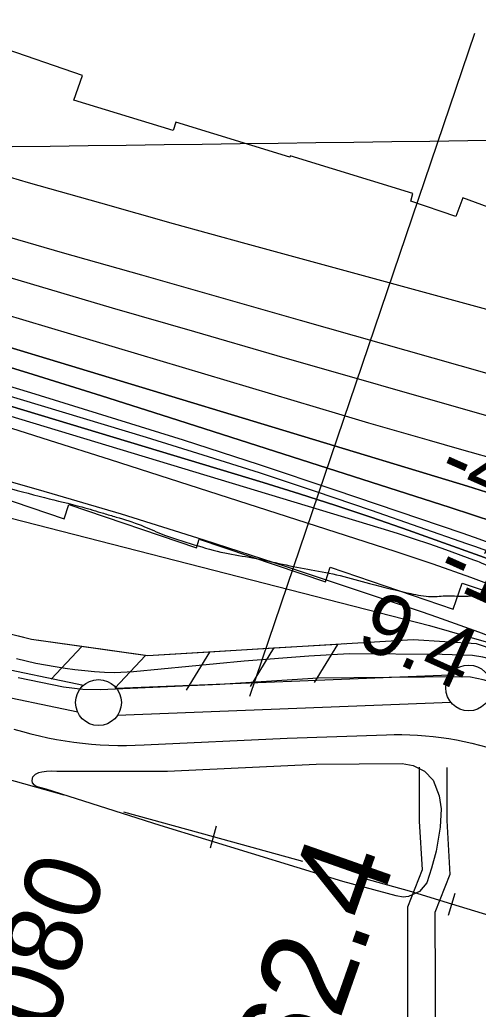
# Model space of a CAD drawing. Extents: x 3734862 to 3772949, y 391520 to 417239.
# Drawn here: x 3752854 to 3753354, y 402150 to 403228 of the extents above; entities that cross this region are included whole.
import ezdxf

# ---------------------------------------------------------------- set-up
doc = ezdxf.new("R2010")
doc.units = 0
for name, color, linetype in [('V-FLOD-BASE', 7, 'Continuous'), ('V-GRID-MAJR', 7, 'Continuous'), ('V-LEVE-TOET', 7, 'Continuous'), ('V-RAIL-TRAK', 7, 'Continuous'), ('V-RIVR-EDGE', 7, 'Continuous'), ('V-RIVR-RANG', 7, 'Continuous'), ('V-RIVR-RANG-IDEN', 7, 'Continuous'), ('V-ROAD-CNTR', 7, 'Continuous'), ('V-RRAP-FSHR', 7, 'Continuous'), ('V-RRAP-RVMT', 7, 'Continuous'), ('V-SITE-VEGE', 7, 'Continuous'), ('V-SURV-IDEN', 7, 'Continuous'), ('V-SURV-LINE', 7, 'Continuous'), ('V-TOPO-DPTH', 7, 'Continuous'), ('V-TOPO-MAJR', 7, 'Continuous'), ('V-TOPO-MINR', 7, 'Continuous'), ('V-TOPO-WATR', 7, 'Continuous')]:
    doc.layers.add(name, color=color, linetype=linetype)

msp = doc.modelspace()

# ---------------------------------------------------------------- linework, layer by layer
at = {"layer": 'V-FLOD-BASE'}
msp.add_lwpolyline([(3754005.9, 402280), (3753984.9, 402291.4), (3753961.1, 402303.3), (3753933.7, 402314.3), (3753845.5, 402343.4), (3753756.2, 402374), (3753654.5, 402411), (3753530.9, 402454), (3753421.2, 402489.8), (3753385.4, 402501.7), (3753359.4, 402509.1), (3753345.7, 402512), (3753334.4, 402512.5), (3753179.4, 402510.8), (3753072.3, 402503.9), (3752942.2, 402498.1), (3752923.2, 402498.5), (3752901.9, 402501.1), (3752852.5, 402511.5)], dxfattribs=at)
at = {"layer": 'V-GRID-MAJR'}
msp.add_spline([(3738984.8, 402913.2), (3741633, 402946.6), (3746929.2, 403014), (3752225.5, 403082.2), (3757521.7, 403151.1), (3762817.9, 403220.8), (3768114.1, 403291.3), (3770762.3, 403326.8)], degree=3, dxfattribs=at)
at = {"layer": 'V-LEVE-TOET'}
for points in [[(3752957.5, 402516.8), (3752946.7, 402517.3), (3752935.9, 402518), (3752925.2, 402519), (3752914.4, 402520.2), (3752903.7, 402521.6), (3752893, 402523.2), (3752882.4, 402525), (3752871.8, 402527.1), (3752861.2, 402529.4), (3752850.7, 402531.9)], [(3754017.6, 402300.8), (3753999.4, 402310.4), (3753982.6, 402318.3), (3753957, 402329.4), (3753907.2, 402347.4), (3753837.3, 402371.2), (3753715.5, 402413.9), (3753620.5, 402448.5), (3753519.6, 402480.7), (3753407.1, 402519), (3753373, 402530.2), (3753358.9, 402533.7), (3753347.8, 402535.6), (3753314.7, 402536.7), (3753213.5, 402537.6), (3753169.4, 402535), (3753099, 402529.5), (3752978.2, 402518), (3752957.5, 402516.8)], [(3752847.9, 402455.5), (3752857.1, 402452.8), (3752866.4, 402450.4), (3752875.7, 402448.1), (3752885, 402446.1), (3752894.4, 402444.3), (3752903.9, 402442.7), (3752913.3, 402441.3), (3752922.8, 402440.2), (3752932.4, 402439.2), (3752941.9, 402438.5), (3752951.5, 402438), (3752961.1, 402437.7), (3752970.6, 402437.7), (3752980.2, 402437.8), (3752989.8, 402438.2), (3753145.7, 402445.6), (3753253.9, 402449.2), (3753262.4, 402449.4), (3753270.9, 402449.4), (3753279.5, 402449.2), (3753288, 402448.8), (3753296.5, 402448.2), (3753305.1, 402447.4), (3753313.5, 402446.3), (3753322, 402445.1), (3753330.4, 402443.6)], [(3753330.4, 402443.6), (3753338.8, 402442), (3753347.1, 402440.1), (3753355.4, 402438), (3753363.7, 402435.7), (3753371.8, 402433.2), (3753525, 402387.5), (3753666.4, 402340.7), (3753841.5, 402283.6), (3753930.6, 402253), (3753943, 402248.9), (3753955.4, 402244.6), (3753967.7, 402240.1), (3753980, 402235.4), (3753992.1, 402230.5), (3754004.2, 402225.3)]]:
    msp.add_lwpolyline(points, dxfattribs=at)
at = {"layer": 'V-RAIL-TRAK'}
for points in [[(3752902.8, 402383.3), (3752805.4, 402410.7)], [(3753065.4, 402338.1), (3752967.8, 402365.1)], [(3753062.1, 402326), (3753068.7, 402350.1)], [(3753163, 402311.1), (3753065.4, 402338.1)], [(3753325.3, 402264.8), (3753279.1, 402278.9), (3753228, 402293)], [(3753321.6, 402252.9), (3753328.9, 402276.8)], [(3753422.1, 402235.3), (3753325.3, 402264.8)]]:
    msp.add_lwpolyline(points, dxfattribs=at)
at = {"layer": 'V-RIVR-EDGE'}
msp.add_spline([(3749600.7, 403572.3), (3749634.7, 403563.7), (3749651.3, 403560.4), (3749673.1, 403560.4), (3749692.5, 403559.1), (3749709.1, 403556.6), (3749738.2, 403548.1), (3749762.8, 403542), (3749785.5, 403538.7), (3749810.9, 403532.9), (3749827.9, 403529.7), (3749844.9, 403528), (3749861.9, 403526.3), (3749878.8, 403525.9), (3749897.8, 403523), (3749967.4, 403512.3), (3749992, 403510.3), (3750015.1, 403507), (3750032, 403504.5), (3750055.5, 403501.2), (3750077.7, 403497.5), (3750095.5, 403495.4), (3750108.8, 403495.8), (3750123.4, 403497.8), (3750137.2, 403499.8), (3750146.5, 403499.8), (3750156.2, 403498.5), (3750172.3, 403494.4), (3750186.1, 403491.2), (3750207.5, 403486.7), (3750241.9, 403484.2), (3750261.7, 403483.3), (3750286.7, 403481.2), (3750304.1, 403479.2), (3750313.4, 403477.1), (3750323.1, 403472.6), (3750334.8, 403462.5), (3750345.7, 403458.8), (3750367.9, 403454.3), (3750391, 403449), (3750395.4, 403446.6), (3750399.9, 403441.7), (3750408.7, 403432.4), (3750412.4, 403431.6), (3750418, 403431.6), (3750426.9, 403429.9), (3750443.1, 403425.8), (3750464.9, 403418.9), (3750486.7, 403411.2), (3750511.4, 403400.6), (3750544.1, 403386.4), (3750565.9, 403379), (3750585.7, 403373.3), (3750609.5, 403367.2), (3750629.3, 403360.7), (3750661.3, 403351.3), (3750680.3, 403347.2), (3750692.4, 403346.8), (3750703.3, 403346.7), (3750719.9, 403352.8), (3750749.4, 403363.6), (3750767.3, 403369.6), (3750779.8, 403374.5), (3750796.8, 403376.4), (3750806.9, 403376.8), (3750813.8, 403376.8), (3750831.2, 403375.1), (3750851.4, 403371), (3750874.4, 403364.5), (3750895, 403358), (3750924.5, 403347), (3750966.1, 403330.3), (3750989.1, 403318.9), (3751009.3, 403310.4), (3751046.1, 403299.4), (3751067.1, 403296.5), (3751095, 403292), (3751115.2, 403286.7), (3751143.5, 403280.2), (3751157.2, 403280.5), (3751160.1, 403280.9), (3751166.5, 403280.5), (3751174.6, 403276), (3751183.5, 403274.8), (3751198.9, 403272.3), (3751210.2, 403269.1), (3751230, 403264.6), (3751244.5, 403259.7), (3751267.6, 403252.8), (3751285, 403249.1), (3751304.3, 403243.4), (3751325.8, 403242.1), (3751339.9, 403241.3), (3751350.4, 403239.6), (3751362.6, 403236.7), (3751373.1, 403231.1), (3751386, 403222.1), (3751398.9, 403215.2), (3751411, 403209.5), (3751428.8, 403203.8), (3751447.8, 403198.9), (3751467.2, 403198.1), (3751481.3, 403196), (3751496.3, 403191.5), (3751520.5, 403180.2), (3751539.1, 403170), (3751546.8, 403168.4), (3751556.9, 403167.9), (3751564.2, 403167.1), (3751573.5, 403164.7), (3751580.7, 403161.8), (3751597.3, 403155.7), (3751615.1, 403151.6), (3751634.1, 403147.9), (3751652.7, 403144.6), (3751682.6, 403141.3), (3751700.8, 403137.2), (3751726.2, 403129.1), (3751763, 403116.9), (3751788.9, 403107.5), (3751826.8, 403094.5), (3751852.7, 403085.5), (3751875.3, 403079.8), (3751903.6, 403070.4), (3751929.1, 403063.9), (3751952.5, 403058.2), (3751978.4, 403050.8), (3752011.5, 403040.6), (3752051.9, 403025.2), (3752090.3, 403012.1), (3752121.8, 403000.3), (3752173.5, 402978.4), (3752203.8, 402965.4), (3752242.6, 402949.1), (3752280.9, 402933.2), (3752346.8, 402908.4), (3752379.1, 402896.6), (3752400.1, 402887.2), (3752439.3, 402869.3), (3752480.1, 402851.5), (3752503.5, 402840.5), (3752518.1, 402829.5), (3752525.7, 402825.1), (3752549.6, 402816.1), (3752583.1, 402804.7), (3752615.4, 402793.3), (3752664.3, 402772.5), (3752692.6, 402762), (3752721.7, 402750.6), (3752763.3, 402737.5), (3752785.5, 402732.6), (3752881.3, 402707.7), (3752922.1, 402697.5), (3752945.5, 402690.6), (3752959.3, 402686.5), (3752986.7, 402677.5), (3753008.6, 402668.2), (3753044.5, 402656.4), (3753077.7, 402647.4), (3753108, 402642.1), (3753140.7, 402635.1), (3753203.4, 402622.8), (3753235.7, 402614.2), (3753280.5, 402603.2), (3753302.8, 402599.9), (3753320.2, 402600.7), (3753336.3, 402600.2), (3753350.1, 402600.6), (3753361, 402600.2), (3753378, 402597.3), (3753395.4, 402593.6), (3753435.8, 402581.8), (3753479, 402567.9), (3753528.7, 402552.9), (3753582, 402533.7), (3753643, 402512.5), (3753679.8, 402497.1), (3753709.3, 402486.1), (3753744.8, 402474.3), (3753768.3, 402466.1), (3753792.9, 402456.4), (3753824.8, 402444.2), (3753868.1, 402425.9), (3753874.9, 402423.8), (3753901.6, 402415.3), (3753930.7, 402405.9), (3753950.1, 402395.7), (3753969.5, 402386), (3753992.1, 402375.4), (3754015.5, 402366), (3754070, 402340.4), (3754094.3, 402327.4), (3754129.4, 402310.8), (3754145.9, 402300.6), (3754162.5, 402292.1), (3754189.6, 402278.7), (3754227.5, 402259.6), (3754257.4, 402244.5), (3754285.3, 402227.5), (3754310.7, 402213.3), (3754345.4, 402193.8), (3754365.6, 402180.8), (3754383, 402169.4), (3754391.1, 402160.5), (3754393.5, 402156.5), (3754413.3, 402144.3), (3754458.5, 402121.1), (3754491.6, 402104.9), (3754519.5, 402090.2), (3754525.9, 402088.6), (3754533.2, 402089.8), (3754544.1, 402086.1), (3754555.4, 402079.6), (3754574.4, 402065.4), (3754590.5, 402053.7), (3754603.5, 402048.8), (3754613.2, 402048), (3754625.7, 402043.1), (3754637.4, 402035.8), (3754658.4, 402023.2), (3754687.5, 402010.2), (3754723, 401991.9), (3754750.5, 401979.3), (3754768.7, 401969.5), (3754786, 401961.8), (3754799.8, 401955.7), (3754813.1, 401949.2), (3754861.6, 401924), (3754878.9, 401915.5), (3754906.4, 401902.5), (3754932.7, 401891.9), (3754960.9, 401880.9), (3754991.6, 401867.5), (3755029.2, 401849.2), (3755060.3, 401835.4), (3755091, 401819.1), (3755126.5, 401799.2), (3755151.1, 401783.8), (3755175.8, 401765.9), (3755218.6, 401737.1), (3755250.5, 401716), (3755279.9, 401700.6), (3755306.2, 401687.6), (3755332, 401672.9), (3755361.5, 401655.1), (3755376, 401645.7), (3755399.9, 401631.9), (3755422.1, 401620.1), (3755432.6, 401613.2), (3755446.3, 401601.1), (3755458, 401588.9), (3755473.3, 401580.4), (3755501.2, 401565), (3755536.7, 401540.6), (3755576.3, 401512.6), (3755599.7, 401494), (3755653, 401458.6), (3755710.7, 401417.3), (3755726.9, 401409.5), (3755737.8, 401406.7), (3755748.7, 401400.2), (3755764.4, 401385.6), (3755778.5, 401373.8), (3755797.9, 401360.4), (3755821.7, 401347.4), (3755837.9, 401338.1), (3755853.6, 401327.9), (3755871.4, 401312.5), (3755891.2, 401296.7), (3755903.7, 401285.8), (3755921.8, 401275.6), (3755933.1, 401269.5), (3755943.2, 401260.2), (3755955.7, 401249.2), (3755970.3, 401239.9), (3755990.9, 401228.9), (3756011.1, 401216.3), (3756031.6, 401202.5), (3756042.5, 401190), (3756051, 401174.2), (3756051.3, 401158.4), (3756049.3, 401145.5), (3756046.9, 401141.9), (3756042.4, 401139.4), (3756036.7, 401140.3), (3756032.7, 401147.1), (3756032.7, 401154.4), (3756029.1, 401160.9), (3756025.5, 401164.5), (3756020.6, 401166.6), (3756007.3, 401169.9), (3756000.4, 401170.7), (3755996, 401171.5), (3755991.1, 401171.9), (3755983.4, 401171.5), (3755977, 401170.7), (3755966.9, 401172.8), (3755956.8, 401179.3), (3755952.3, 401182.5), (3755945.1, 401186.2), (3755939.8, 401187), (3755935.8, 401187), (3755931.7, 401186.2), (3755929.7, 401184.2), (3755928.9, 401182.6), (3755928.5, 401179.3), (3755936.1, 401166.8), (3755937.9, 401164.4)], degree=3, dxfattribs=at)
at = {"layer": 'V-RIVR-RANG'}
msp.add_line((3753104.9, 402491.3), (3753350.2, 403213.7), dxfattribs=at)
at = {"layer": 'V-ROAD-CNTR'}
for points in [[(3753289.8, 402413.9), (3753289.7, 402355.1), (3753292.8, 402302.1), (3753276.8, 402261.4), (3753277, 402177.6), (3753277.1, 402099.9), (3753244.3, 401996.3), (3753199.4, 401884.1), (3753124.8, 401725.6), (3753083.4, 401629)], [(3753319.8, 402413.8), (3753319.7, 402355.9), (3753323.1, 402297.2), (3753306.8, 402255.7), (3753307, 402177.7), (3753307.2, 402095.3), (3753272.6, 401986.2), (3753227, 401872.1), (3753152.2, 401713.3), (3753111, 401617.1)]]:
    msp.add_lwpolyline(points, dxfattribs=at)
at = {"layer": 'V-RRAP-FSHR'}
for p, q in [((3752921.9, 402545.4), (3752888.5, 402509.7)), ((3753061, 402539.4), (3753035.5, 402497.8)), ((3753130.9, 402543.6), (3753105.3, 402502)), ((3753200.8, 402547.8), (3753175.2, 402506.2)), ((3752991.2, 402535.6), (3752957.9, 402499.9))]:
    msp.add_line(p, q, dxfattribs=at)
for points in [[(3745755.6, 404164), (3746133.6, 404114.9), (3746460.4, 404044.3), (3746926.7, 403974.7), (3747307.6, 403936.2), (3747787.5, 403855.9), (3748350.4, 403747.2), (3748744.7, 403693.8), (3749488.2, 403562), (3750009.7, 403476.2), (3750471.2, 403416.6), (3750755, 403362.1), (3751258.2, 403214.1), (3751991.4, 402977.8), (3752370.3, 402844.7), (3752705.6, 402720.9), (3753300.9, 402568.3)], [(3755894.5, 400912.6), (3755174.2, 401533.8), (3754556.1, 402011.8), (3754536.3, 402024.3), (3753972.2, 402338), (3753352, 402548.3), (3753283.2, 402552.8), (3752993.4, 402535.3), (3752867.1, 402553.1), (3752381.5, 402674.9), (3751883.1, 402847.3), (3750951.1, 403175.4), (3750286, 403385.4), (3750165.9, 403401.9), (3749865.8, 403433.9), (3749516.1, 403497.7), (3749101.9, 403567.7)], [(3753300.9, 402568.3), (3753657.8, 402465.6), (3754013.5, 402331.4), (3754316.4, 402158.9), (3754665.5, 401986.3), (3755001.4, 401839.4), (3755343.9, 401641.3), (3755653.4, 401430.4)], [(3752921.9, 402545.4), (3752867.1, 402553.1), (3752852.8, 402556.7)], [(3752991.2, 402535.6), (3752921.9, 402545.4)], [(3753061, 402539.4), (3752993.4, 402535.3), (3752991.2, 402535.6)], [(3753130.9, 402543.6), (3753061, 402539.4)], [(3753200.8, 402547.8), (3753130.9, 402543.6)], [(3753208.4, 402548.3), (3753200.8, 402547.8)]]:
    msp.add_lwpolyline(points, dxfattribs=at)
at = {"layer": 'V-RRAP-RVMT'}
for p, q in [((3752922.6, 403167.6), (3752797.8, 403210.6)), ((3752913.3, 403140.8), (3752922.6, 403167.6)), ((3753021.6, 403107.6), (3752913.3, 403140.8)), ((3753024.3, 403116.6), (3753021.6, 403107.6)), ((3753148.6, 403078.6), (3753024.3, 403116.6)), ((3753149.1, 403080.2), (3753148.6, 403078.6)), ((3753282.9, 403039.2), (3753149.1, 403080.2)), ((3753280.4, 403030.8), (3753282.9, 403039.2)), ((3753329.7, 403013.9), (3753280.4, 403030.8)), ((3753337.2, 403034.3), (3753329.7, 403013.9)), ((3753471.8, 402984.3), (3753337.2, 403034.3)), ((3752758.5, 402733.5), (3752902.8, 402684.6)), ((3752902.8, 402684.6), (3752907.9, 402700.1)), ((3752907.9, 402700.1), (3753046.8, 402653)), ((3753046.8, 402653), (3753050, 402662.4)), ((3753050, 402662.4), (3753187.4, 402615.9)), ((3753187.4, 402615.9), (3753192.8, 402631.8)), ((3753192.8, 402631.8), (3753326.9, 402586.3)), ((3753326.9, 402586.3), (3753336.4, 402614.4)), ((3753336.4, 402614.4), (3753474.5, 402567.7))]:
    msp.add_line(p, q, dxfattribs=at)
at = {"layer": 'V-SITE-VEGE'}
msp.add_lwpolyline([(3752883.2, 402390.1), (3752872.3, 402393), (3752870.2, 402394.2), (3752868, 402397), (3752867.9, 402399.6), (3752868.7, 402403.3), (3752871.4, 402406.5), (3752875.2, 402408.1), (3752878.3, 402408.9), (3752883.6, 402409.8), (3752889, 402409.9), (3752894.8, 402409.6), (3753015.3, 402409.6), (3753177.3, 402417.3), (3753271.2, 402418), (3753283.2, 402415.9), (3753295.6, 402409.6), (3753305.1, 402399.7), (3753311.5, 402382.9), (3753313.7, 402368.7), (3753312.6, 402348.7), (3753308.1, 402322.4), (3753303.1, 402303.8), (3753298, 402288), (3753290.1, 402278.6), (3753278.2, 402272.9), (3753272.1, 402272.4), (3753264.7, 402273.8), (3753206.3, 402289.3), (3753007.2, 402350.5)], close=True, dxfattribs=at)
at = {"layer": 'V-SURV-LINE'}
for points in [[(3752610.4, 402568.7), (3752923.6, 402503.2)], [(3752917.4, 402473.8), (3752604.2, 402539.3)], [(3752959.5, 402500.2), (3753323.1, 402514.5)], [(3753324.3, 402484.5), (3752960.6, 402470.2)]]:
    msp.add_lwpolyline(points, dxfattribs=at)
for centre in [(3753343.7, 402500.3), (3752940.1, 402484.4)]:
    msp.add_circle(centre, 25, dxfattribs=at)
at = {"layer": 'V-TOPO-DPTH'}
for points in [[(3752618.8, 402896.6), (3752865.9, 402822.2), (3752949.2, 402796.6), (3753032.3, 402770.5), (3753115.2, 402743.6), (3753197.8, 402716.1), (3753336.1, 402669.3), (3753349.5, 402664.7), (3753362.8, 402660), (3753376.1, 402655.2), (3753389.4, 402650.3), (3753579.5, 402578.5), (3753647.6, 402553.5), (3753716, 402529.3), (3753784.8, 402506.3), (3753853.9, 402484.1), (3753944.3, 402456), (3753968.4, 402448.6), (3753992.6, 402441.4), (3754016.9, 402434.4)], [(3752618.8, 402896.6), (3752865.9, 402822.2), (3752949.2, 402796.6), (3753032.3, 402770.5), (3753115.2, 402743.6), (3753197.8, 402716.1), (3753336.1, 402669.3), (3753349.5, 402664.7), (3753362.8, 402660), (3753376.1, 402655.2), (3753389.4, 402650.3), (3753579.5, 402578.5), (3753647.6, 402553.5), (3753716, 402529.3), (3753784.8, 402506.3), (3753853.9, 402484.1), (3753944.3, 402456), (3753968.4, 402448.6), (3753992.6, 402441.4), (3754016.9, 402434.4)], [(3754167.7, 402465.1), (3753981.1, 402524.4), (3753907.2, 402547.6), (3753833.3, 402570.4), (3753759.1, 402592.6), (3753684.8, 402614.4), (3753571.2, 402647.3), (3753553.7, 402652.4), (3753536.2, 402657.7), (3753518.8, 402663.1), (3753501.4, 402668.7), (3753484.1, 402674.3), (3753466.7, 402680), (3753449.4, 402685.7), (3753432.1, 402691.5), (3753425.3, 402693.7), (3753404.6, 402700.6), (3753383.9, 402707.3), (3753363.1, 402713.8), (3753342.3, 402720.2), (3752773.9, 402892.2)], [(3754167.7, 402465.1), (3753981.1, 402524.4), (3753907.2, 402547.6), (3753833.3, 402570.4), (3753759.1, 402592.6), (3753684.8, 402614.4), (3753571.2, 402647.3), (3753553.7, 402652.4), (3753536.2, 402657.7), (3753518.8, 402663.1), (3753501.4, 402668.7), (3753484.1, 402674.3), (3753466.7, 402680), (3753449.4, 402685.7), (3753432.1, 402691.5), (3753425.3, 402693.7), (3753404.6, 402700.6), (3753383.9, 402707.3), (3753363.1, 402713.8), (3753342.3, 402720.2), (3752773.9, 402892.2)], [(3754024.2, 402394.6), (3753932.3, 402423.9), (3753840.9, 402454.7), (3753750.4, 402487.9), (3753660.4, 402522.5), (3753365.9, 402640.3), (3753360.8, 402642.3), (3753355.8, 402644.2), (3753350.7, 402646.1), (3753345.6, 402648), (3753277.5, 402672.2), (3753238.2, 402685.9), (3753198.8, 402699.1), (3753159.3, 402711.8), (3753119.6, 402724.2), (3752632.3, 402871.3)], [(3754024.2, 402394.6), (3753932.3, 402423.9), (3753840.9, 402454.7), (3753750.4, 402487.9), (3753660.4, 402522.5), (3753365.9, 402640.3), (3753360.8, 402642.3), (3753355.8, 402644.2), (3753350.7, 402646.1), (3753345.6, 402648), (3753277.5, 402672.2), (3753238.2, 402685.9), (3753198.8, 402699.1), (3753159.3, 402711.8), (3753119.6, 402724.2), (3752632.3, 402871.3)], [(3754009.9, 402475.3), (3753962, 402490.9), (3753913.8, 402505.6), (3753865.5, 402519.8), (3753858.2, 402521.8), (3753813.5, 402534.7), (3753768.8, 402547.9), (3753724.2, 402561.5), (3753679.8, 402575.4), (3753635.5, 402589.7), (3753591.2, 402604.3), (3753547.2, 402619.4), (3753503.2, 402634.8), (3753420.7, 402664.1), (3753396.5, 402672.6), (3753372.2, 402681), (3753347.8, 402689.1), (3753323.4, 402697), (3753017.5, 402795), (3752943.3, 402818.6), (3752868.9, 402841.9), (3752794.4, 402864.8)], [(3752794.4, 402864.8), (3752868.9, 402841.9), (3752943.3, 402818.6), (3753017.5, 402795), (3753323.4, 402697), (3753347.8, 402689.1), (3753372.2, 402681), (3753396.5, 402672.6), (3753420.7, 402664.1), (3753503.2, 402634.8), (3753547.2, 402619.4), (3753591.2, 402604.3), (3753635.5, 402589.7), (3753679.8, 402575.4), (3753724.2, 402561.5), (3753768.8, 402547.9), (3753813.5, 402534.7), (3753858.2, 402521.8), (3753865.5, 402519.8), (3753913.8, 402505.6), (3753962, 402490.9), (3754009.9, 402475.3)], [(3752819.9, 402791.4), (3752886.5, 402770.3), (3752953, 402749.1), (3753263.1, 402649.5), (3753304.5, 402635.6), (3753345.6, 402621.1), (3753386.3, 402605.6), (3753426.8, 402589.4), (3753463.7, 402574.1), (3753522.3, 402549.7), (3753581, 402525.2), (3753639.6, 402500.5), (3753698.1, 402475.6), (3753946.1, 402369.9), (3753987.5, 402352.2), (3754028.8, 402334.5)]]:
    msp.add_lwpolyline(points, dxfattribs=at)
at = {"layer": 'V-TOPO-MAJR'}
msp.add_lwpolyline([(3752665.8, 402958.8), (3753201.7, 402799), (3753234.6, 402789.3), (3753267.5, 402779.7), (3753300.4, 402770.1), (3753333.4, 402760.7), (3753382.2, 402746.9), (3753390.8, 402744.5), (3753399.4, 402742), (3753407.9, 402739.5), (3753416.5, 402737), (3753591.7, 402685.7), (3753644.6, 402670.2), (3753697.5, 402654.6), (3753750.3, 402638.8), (3753803.1, 402623), (3753825.1, 402616.4), (3753866.9, 402603.8), (3753908.7, 402591.1), (3753950.5, 402578.4), (3753992.2, 402565.6), (3754033.8, 402552.4)], dxfattribs=at)
at = {"layer": 'V-TOPO-MINR'}
for points in [[(3752784.5, 403074.1), (3752863.4, 403051.2), (3752942.4, 403028.7), (3753021.5, 403006.5), (3753100.7, 402984.7), (3753419.2, 402897.7)], [(3752814, 402999.7), (3752900.5, 402974.9), (3752986.9, 402950.3), (3753073.4, 402925.6), (3753159.9, 402901.1), (3753363.6, 402843.3)], [(3752776, 402967.4), (3752865.5, 402940.9), (3752955, 402914.5), (3753044.7, 402888.5), (3753134.4, 402862.7), (3753358.1, 402798.7), (3753387.6, 402790.2), (3753417.1, 402781.7), (3753446.5, 402773.1), (3753476, 402764.4), (3753512.2, 402753.8), (3753535.2, 402747), (3753558.2, 402740.3), (3753581.3, 402733.6), (3753604.3, 402727), (3753627.3, 402720.4), (3753650.4, 402713.8), (3753673.4, 402707.1), (3753696.4, 402700.4), (3753785.1, 402674.5), (3753852.3, 402654.4), (3753919.3, 402633.5), (3753986, 402611.6), (3754052.4, 402588.9)], [(3752618.8, 402896.6), (3752865.9, 402822.2), (3752949.2, 402796.6), (3753032.3, 402770.5), (3753115.2, 402743.6), (3753197.8, 402716.1), (3753336.1, 402669.3), (3753349.5, 402664.7), (3753362.8, 402660), (3753376.1, 402655.2), (3753389.4, 402650.3), (3753579.5, 402578.5), (3753647.6, 402553.5), (3753716, 402529.3), (3753784.8, 402506.3), (3753853.9, 402484.1), (3753944.3, 402456), (3753968.4, 402448.6), (3753992.6, 402441.4), (3754016.9, 402434.4)], [(3752625.5, 402884), (3752992.2, 402773.4), (3753053.8, 402754.4), (3753115.2, 402734.9), (3753176.4, 402714.7), (3753237.3, 402693.9), (3753341.2, 402657.8), (3753350.1, 402654.7), (3753359, 402651.5), (3753367.8, 402648.2), (3753376.6, 402644.8), (3753619.4, 402550.5), (3753698.7, 402520.6), (3753778.5, 402491.9), (3753858.8, 402465), (3753939.5, 402439.2), (3754075.8, 402397.2)], [(3752773.9, 402892.2), (3753342.3, 402720.2), (3753363.1, 402713.8), (3753383.9, 402707.3), (3753404.6, 402700.6), (3753425.3, 402693.7), (3753432.1, 402691.5), (3753449.4, 402685.7), (3753466.7, 402680), (3753484.1, 402674.3), (3753501.4, 402668.7), (3753518.8, 402663.1), (3753536.2, 402657.7), (3753553.7, 402652.4), (3753571.2, 402647.3), (3753684.8, 402614.4), (3753759.1, 402592.6), (3753833.3, 402570.4), (3753907.2, 402547.6), (3753981.1, 402524.4), (3754167.7, 402465.1)], [(3752632.3, 402871.3), (3753119.6, 402724.2), (3753159.3, 402711.8), (3753198.8, 402699.1), (3753238.2, 402685.9), (3753277.5, 402672.2), (3753345.6, 402648), (3753350.7, 402646.1), (3753355.8, 402644.2), (3753360.8, 402642.3), (3753365.9, 402640.3), (3753660.4, 402522.5), (3753750.4, 402487.9), (3753840.9, 402454.7), (3753932.3, 402423.9), (3754024.2, 402394.6)], [(3752794.4, 402864.8), (3752868.9, 402841.9), (3752943.3, 402818.6), (3753017.5, 402795), (3753323.4, 402697), (3753347.8, 402689.1), (3753372.2, 402681), (3753396.5, 402672.6), (3753420.7, 402664.1), (3753503.2, 402634.8), (3753547.2, 402619.4), (3753591.2, 402604.3), (3753635.5, 402589.7), (3753679.8, 402575.4), (3753724.2, 402561.5), (3753768.8, 402547.9), (3753813.5, 402534.7), (3753858.2, 402521.8), (3753865.5, 402519.8), (3753913.8, 402505.6), (3753962, 402490.9), (3754009.9, 402475.3)], [(3752639, 402858.7), (3753247.9, 402674.5), (3753265.6, 402669), (3753283.3, 402663.3), (3753300.8, 402657.3), (3753318.3, 402651.1), (3753349, 402640), (3753351.1, 402639.2), (3753353.2, 402638.4), (3753355.2, 402637.6), (3753357.3, 402636.8), (3753781.6, 402459), (3753852.3, 402429.7), (3753923.2, 402400.8), (3753994.4, 402372.6), (3754065.7, 402344.7)], [(3752783.5, 402742.4), (3752874.4, 402716.6), (3752964.9, 402689.9), (3753055, 402661.7), (3753144.8, 402632.6), (3753293, 402583.1), (3753308.4, 402577.9), (3753323.8, 402572.5), (3753339.1, 402566.9), (3753354.4, 402561.3), (3754074.2, 402289.1)]]:
    msp.add_lwpolyline(points, dxfattribs=at)
at = {"layer": 'V-TOPO-WATR'}
msp.add_lwpolyline([(3752819.9, 402791.4), (3752886.5, 402770.3), (3752953, 402749.1), (3753263.1, 402649.5), (3753304.5, 402635.6), (3753345.6, 402621.1), (3753386.3, 402605.6), (3753426.8, 402589.4), (3753463.7, 402574.1), (3753522.3, 402549.7), (3753581, 402525.2), (3753639.6, 402500.5), (3753698.1, 402475.6), (3753946.1, 402369.9), (3753987.5, 402352.2), (3754028.8, 402334.5)], dxfattribs=at)

# ---------------------------------------------------------------- texts
at = {"layer": 'V-RIVR-RANG'}
for s, rotation, p in [('-46', 336.111, (3753306.9, 402726.8)), ('-1', 335.8283, (3753305.4, 402618.3)), ('9.4', 335.8283, (3753219, 402547.5))]:
    msp.add_text(s, height=67, rotation=rotation, dxfattribs=at).set_placement(p)
at = {"layer": 'V-RIVR-RANG-IDEN'}
msp.add_text('D-080', height=83, rotation=71.1013, dxfattribs=at).set_placement((3752852.1, 402013.7))
at = {"layer": 'V-SURV-IDEN'}
msp.add_text('1579+62.4', height=100, rotation=70.6303, dxfattribs=at).set_placement((3753053.5, 401712.8))

doc.saveas('drawing.dxf')
